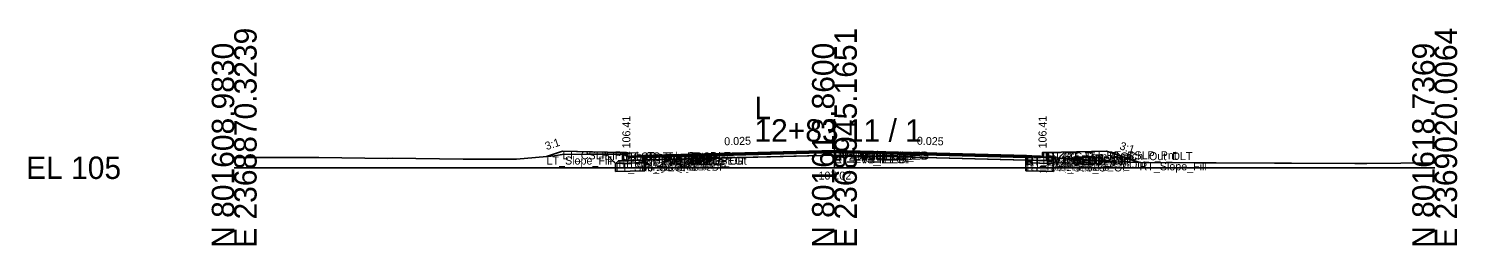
# Model space of a CAD drawing. Extents: x -26 to 8153, y -10 to 9520.
# Drawn here: x -25.7 to 152.8, y 3490.3 to 3517.4 of the extents above; entities that cross this region are included whole.
import ezdxf

# ---------------------------------------------------------------- set-up
doc = ezdxf.new("R2010")
doc.units = 0
for name, color, linetype in [('Exist CMT Pavement', 7, 'Continuous'), ('Exist Cross Section Cell', 7, 'Continuous'), ('Exist XS Center Line Elevation Label', 7, 'Continuous'), ('Exist XS Ground Line', 7, 'Continuous'), ('Prop CMT Conc Surface', 7, 'Continuous'), ('Prop CMT Concrete Structures', 7, 'Continuous'), ('Prop CMT Pvmt Course 1', 7, 'Continuous'), ('Prop CMT Pvmt Course 1 CG', 7, 'Continuous'), ('Prop CMT Pvmt Course 1 Wedge', 7, 'Continuous'), ('Prop CMT Pvmt Course 2', 7, 'Continuous'), ('Prop CMT Pvmt Course 2 Wedge', 7, 'Continuous'), ('Prop CMT Pvmt Course 3', 7, 'Continuous'), ('Prop CMT Pvmt Course 3 Wedge', 7, 'Continuous'), ('Prop CMT Pvmt Surface', 7, 'Continuous'), ('Prop CMT Pvmt Wedge Surface 1', 7, 'Continuous'), ('Prop CMT Pvmt Wedge Surface 2', 7, 'Continuous'), ('Prop CMT Pvmt Wedge Surface 3', 7, 'Continuous'), ('Prop CMT Shallow Undercut', 7, 'Continuous'), ('Prop CMT Shallow Undercut Boundary', 7, 'Continuous'), ('Prop CMT Slope Grass', 7, 'Continuous'), ('Prop CMT Subgrade Earthwork', 7, 'Continuous'), ('Prop XS Earthwork Shape', 7, 'Continuous'), ('Prop XS Hydro Elevations', 7, 'Continuous'), ('Prop XS SE Text', 7, 'Continuous'), ('Prop XS Side Slope Text', 7, 'Continuous'), ('Prop XS Subgrade Earthwork', 7, 'Continuous'), ('Scratch_Level_2', 7, 'Continuous'), ('Scratch_Level_6', 7, 'Continuous')]:
    doc.layers.add(name, color=color, linetype=linetype)

msp = doc.modelspace()

# ---------------------------------------------------------------- linework, layer by layer
at = {"layer": 'Exist CMT Pavement'}
for p, q in [((51.3, 3501.39), (67.95, 3501.84)), ((67.95, 3501.84), (74.91, 3502.02)), ((74.91, 3502.02), (91.93, 3501.54)), ((91.93, 3501.54), (98.91, 3501.39))]:
    msp.add_line(p, q, dxfattribs=at)
at = {"layer": 'Exist Cross Section Cell'}
for p, q in [((75, 3500), (75, 3506.06)), ((0, 3500), (75, 3500)), ((75, 3500), (150, 3500))]:
    msp.add_line(p, q, dxfattribs=at)
at = {"layer": 'Exist XS Ground Line'}
for p, q in [((0, 3501.27), (0.37, 3501.28)), ((0.37, 3501.28), (9.78, 3501.28)), ((9.78, 3501.28), (10.58, 3501.27)), ((10.58, 3501.27), (19.19, 3501.17)), ((19.19, 3501.17), (19.75, 3501.19)), ((19.75, 3501.19), (28.59, 3501.08)), ((28.59, 3501.08), (29.77, 3501.07)), ((29.77, 3501.07), (30.29, 3501.06)), ((30.29, 3501.06), (32.32, 3501.09)), ((32.32, 3501.09), (35.28, 3501.09)), ((35.28, 3501.09), (40, 3501.49)), ((40, 3501.49), (40.98, 3501.67)), ((40.98, 3501.67), (43.97, 3501.68)), ((43.97, 3501.68), (48.74, 3501.69)), ((48.74, 3501.69), (49.4, 3501.28)), ((49.4, 3501.28), (50.71, 3501.38)), ((50.71, 3501.38), (51.3, 3501.39)), ((51.3, 3501.39), (67.95, 3501.84)), ((67.95, 3501.84), (74.91, 3502.02)), ((74.91, 3502.02), (91.93, 3501.54)), ((91.93, 3501.54), (98.91, 3501.39)), ((98.91, 3501.39), (104.77, 3501.11)), ((104.77, 3501.11), (107.78, 3500.89)), ((107.78, 3500.89), (109.94, 3500.76)), ((109.94, 3500.76), (113.27, 3500.67)), ((113.27, 3500.67), (119.96, 3500.6)), ((119.96, 3500.6), (122.68, 3500.61)), ((122.68, 3500.61), (129.98, 3500.59)), ((129.98, 3500.59), (132.09, 3500.59)), ((132.09, 3500.59), (140.01, 3500.53)), ((140.01, 3500.53), (141.5, 3500.53)), ((141.5, 3500.53), (150, 3500.61))]:
    msp.add_line(p, q, dxfattribs=at)
at = {"layer": 'Prop CMT Conc Surface'}
for points in [[(49, 3501.41), (49, 3501.91), (48.5, 3501.91)], [(51, 3501.54), (49, 3501.41)], [(99, 3501.54), (101, 3501.41)], [(101, 3501.41), (101, 3501.91), (101.5, 3501.91)]]:
    msp.add_lwpolyline(points, dxfattribs=at)
at = {"layer": 'Prop CMT Concrete Structures'}
for points in [[(51, 3501.54), (49, 3501.41), (49, 3501.91), (48.5, 3501.91)], [(48.5, 3501.91), (48.5, 3500.89), (51, 3500.96)], [(51, 3500.96), (51, 3501.54)], [(99, 3501.54), (101, 3501.41), (101, 3501.91), (101.5, 3501.91)], [(101.5, 3501.91), (101.5, 3500.89), (99, 3500.95)], [(99, 3500.95), (99, 3501.54)]]:
    msp.add_lwpolyline(points, dxfattribs=at)
at = {"layer": 'Prop CMT Pvmt Course 1'}
for points in [[(75, 3502.14), (51, 3501.54)], [(51, 3501.54), (51, 3501.29)], [(51, 3501.29), (51.3, 3501.3)], [(51.3, 3501.42), (75, 3502.02)], [(51.3, 3501.3), (51.3, 3501.42)], [(75, 3501.89), (75, 3502.14)], [(75, 3502.14), (99, 3501.54)], [(75, 3501.89), (75, 3502.14)], [(75, 3502.02), (75, 3501.89), (75, 3501.89)], [(98.92, 3501.41), (75, 3502.02)], [(75, 3502.02), (75, 3501.89), (75, 3501.89)], [(98.92, 3501.29), (98.92, 3501.41)], [(99, 3501.29), (98.92, 3501.29)], [(99, 3501.54), (99, 3501.29)]]:
    msp.add_lwpolyline(points, dxfattribs=at)
at = {"layer": 'Prop CMT Pvmt Course 1 CG'}
for points in [[(51, 3500.96), (48, 3500.88), (47.66, 3500.54)], [(51, 3500.63), (51, 3500.96)], [(99, 3500.95), (102, 3500.88), (102.34, 3500.54)], [(99, 3500.62), (99, 3500.95)], [(102.34, 3500.54), (99, 3500.62)]]:
    msp.add_lwpolyline(points, dxfattribs=at)
at = {"layer": 'Prop CMT Pvmt Course 1 Wedge'}
for points in [[(75, 3502.02), (51.3, 3501.42)], [(75, 3502.02), (98.92, 3501.41)]]:
    msp.add_lwpolyline(points, dxfattribs=at)
at = {"layer": 'Prop CMT Pvmt Course 2'}
for points in [[(51.3, 3501.3), (51, 3501.29)], [(51, 3501.29), (51, 3500.96)], [(51.3, 3500.97), (51.3, 3501.3)], [(98.92, 3500.96), (98.92, 3501.29)], [(98.92, 3501.29), (99, 3501.29)], [(99, 3501.29), (99, 3500.96)], [(51, 3500.96), (51.3, 3500.97)], [(99, 3500.96), (98.92, 3500.96)]]:
    msp.add_lwpolyline(points, dxfattribs=at)
at = {"layer": 'Prop CMT Pvmt Course 2 Wedge'}
for points in [[(75, 3501.89), (51.3, 3501.3)], [(75, 3501.89), (98.92, 3501.29)]]:
    msp.add_lwpolyline(points, dxfattribs=at)
at = {"layer": 'Prop CMT Pvmt Course 3'}
for points in [[(51.3, 3500.97), (51, 3500.96)], [(51, 3500.96), (51, 3500.63)], [(51.3, 3500.63), (51.3, 3500.97)], [(98.92, 3500.96), (99, 3500.96)], [(98.92, 3500.63), (98.92, 3500.96)], [(99, 3500.62), (98.92, 3500.63)], [(99, 3500.96), (99, 3500.62)]]:
    msp.add_lwpolyline(points, dxfattribs=at)
at = {"layer": 'Prop CMT Pvmt Course 3 Wedge'}
for points in [[(75, 3501.56), (51.3, 3500.97)], [(75, 3501.56), (98.92, 3500.96)]]:
    msp.add_lwpolyline(points, dxfattribs=at)
at = {"layer": 'Prop CMT Pvmt Surface'}
for points in [[(75, 3502.14), (51, 3501.54)], [(75, 3502.14), (99, 3501.54)]]:
    msp.add_lwpolyline(points, dxfattribs=at)
at = {"layer": 'Prop CMT Pvmt Wedge Surface 1'}
for points in [[(51, 3501.29), (51, 3501.54)], [(51.3, 3501.3), (51, 3501.29)], [(75, 3502.02), (51.3, 3501.42)], [(51.3, 3501.42), (51.3, 3501.3)], [(75, 3502.02), (98.92, 3501.41)], [(98.92, 3501.41), (98.92, 3501.29)], [(98.92, 3501.29), (99, 3501.29)], [(99, 3501.29), (99, 3501.54)]]:
    msp.add_lwpolyline(points, dxfattribs=at)
at = {"layer": 'Prop CMT Pvmt Wedge Surface 2'}
for points in [[(75, 3501.89), (51, 3501.29)], [(51, 3501.29), (51, 3501.54)], [(75, 3501.89), (99, 3501.29)], [(99, 3501.29), (99, 3501.54)]]:
    msp.add_lwpolyline(points, dxfattribs=at)
at = {"layer": 'Prop CMT Pvmt Wedge Surface 3'}
for points in [[(75, 3501.56), (51, 3500.96)], [(51, 3500.96), (51, 3501.54)], [(75, 3501.56), (99, 3500.96)], [(99, 3500.96), (99, 3501.54)]]:
    msp.add_lwpolyline(points, dxfattribs=at)
at = {"layer": 'Prop CMT Shallow Undercut'}
for p, q in [((51, 3500.63), (47.66, 3500.54)), ((47.66, 3500.54), (47.66, 3499.54)), ((47.66, 3499.54), (51.3, 3499.63)), ((51.3, 3500.63), (51, 3500.63)), ((51.3, 3499.63), (51.3, 3500.63)), ((102.34, 3500.54), (98.92, 3500.63))]:
    msp.add_line(p, q, dxfattribs=at)
msp.add_lwpolyline([(98.92, 3500.63), (98.92, 3499.63), (102.34, 3499.54), (102.34, 3500.54)], dxfattribs=at)
at = {"layer": 'Prop CMT Shallow Undercut Boundary'}
for p, q in [((47.66, 3500.54), (51, 3500.63)), ((47.66, 3500.54), (47.66, 3499.54)), ((47.66, 3499.54), (51.3, 3499.63)), ((51.3, 3500.63), (51, 3500.63)), ((51.3, 3499.63), (51.3, 3500.63)), ((98.92, 3500.63), (102.34, 3500.54)), ((98.92, 3499.63), (98.92, 3500.63)), ((102.34, 3499.54), (98.92, 3499.63)), ((102.34, 3500.54), (102.34, 3499.54))]:
    msp.add_line(p, q, dxfattribs=at)
at = {"layer": 'Prop CMT Slope Grass'}
for points in [[(48.5, 3501.91), (41, 3502.06), (39.03, 3501.4)], [(101.5, 3501.91), (109, 3502.06), (113.16, 3500.67)]]:
    msp.add_lwpolyline(points, dxfattribs=at)
at = {"layer": 'Prop CMT Subgrade Earthwork'}
for points in [[(51, 3500.63), (47.66, 3500.54), (46.25, 3501.96)], [(51.3, 3500.63), (51.31, 3501.39)], [(98.92, 3500.63), (98.9, 3501.39)], [(99, 3500.62), (102.34, 3500.54), (103.75, 3501.95)], [(51.3, 3500.63), (51, 3500.63)], [(98.92, 3500.63), (99, 3500.62)]]:
    msp.add_lwpolyline(points, dxfattribs=at)
at = {"layer": 'Prop XS Earthwork Shape'}
for points in [[(39.03, 3501.4), (40, 3501.49), (40.98, 3501.67), (43.97, 3501.68), (46.52, 3501.69), (46.25, 3501.96), (41, 3502.06)], [(49, 3501.41), (49, 3501.53), (48.74, 3501.69), (46.52, 3501.69), (47.66, 3500.54), (51, 3500.63), (51.3, 3500.63), (51.31, 3501.39), (51.3, 3501.39), (50.71, 3501.38), (49.4, 3501.28), (49.17, 3501.42)], [(49, 3501.41), (49, 3501.53), (49.17, 3501.42)], [(98.91, 3501.39), (102.99, 3501.19), (102.34, 3500.54), (99, 3500.62), (98.92, 3500.63), (98.9, 3501.39)], [(107.78, 3500.89), (109.94, 3500.76), (113.16, 3500.67), (109, 3502.06), (103.75, 3501.95), (102.99, 3501.19), (104.77, 3501.11)], [(51.3, 3499.63), (51.3, 3500.63), (51, 3500.63), (47.66, 3500.54), (47.66, 3499.54)], [(102.34, 3499.54), (98.92, 3499.63), (98.92, 3500.63), (99, 3500.62), (102.34, 3500.54)]]:
    msp.add_lwpolyline(points, close=True, dxfattribs=at)
at = {"layer": 'Prop XS Subgrade Earthwork'}
for p, q in [((51, 3500.63), (47.66, 3500.54)), ((98.92, 3500.63), (102.34, 3500.54))]:
    msp.add_line(p, q, dxfattribs=at)
at = {"layer": 'Scratch_Level_6'}
for p, q in [((51, 3500.63), (47.66, 3500.54)), ((47.66, 3500.54), (47.66, 3499.54)), ((47.66, 3499.54), (51.3, 3499.63)), ((51.3, 3500.63), (51, 3500.63)), ((51.3, 3499.63), (51.3, 3500.63)), ((102.34, 3500.54), (98.92, 3500.63))]:
    msp.add_line(p, q, dxfattribs=at)
msp.add_lwpolyline([(98.92, 3500.63), (98.92, 3499.63), (102.34, 3499.54), (102.34, 3500.54)], dxfattribs=at)

# ---------------------------------------------------------------- texts
at = {"layer": 'Exist Cross Section Cell'}
for s, p in [('E 2368870.3239', (2.8, 3490)), ('E 2368945.1651', (77.8, 3490)), ('E 2369020.0064', (152.8, 3490)), ('N 801608.9830', (0, 3490)), ('N 801613.8600', (75, 3490)), ('N 801618.7369', (150, 3490))]:
    msp.add_text(s, height=2.8, rotation=90, dxfattribs=at).set_placement(p)
for s, p in [('L', (65, 3506.06)), ('12+83.11 / 1', (65, 3503.26)), ('EL 105', (-26, 3498.6))]:
    msp.add_text(s, height=2.8, dxfattribs=at).set_placement(p)
at = {"layer": 'Exist XS Center Line Elevation Label'}
msp.add_text('107.02', height=1, dxfattribs=at).set_placement((73.01, 3498.52))
at = {"layer": 'Prop XS Hydro Elevations'}
for p in [(49.5, 3502.41), (101.5, 3502.41)]:
    msp.add_text('106.41', height=1, rotation=90, dxfattribs=at).set_placement(p)
at = {"layer": 'Prop XS SE Text'}
for rotation, p in [(1.4342, (61.24, 3502.8)), (358.5573, (85.29, 3502.88))]:
    msp.add_text('0.025', height=1, rotation=rotation, dxfattribs=at).set_placement(p)
at = {"layer": 'Prop XS Side Slope Text'}
for rotation, p in [(18.435, (39.03, 3502.19)), (341.5651, (110.55, 3502.33))]:
    msp.add_text('3:1', height=1, rotation=rotation, dxfattribs=at).set_placement(p)
at = {"layer": 'Scratch_Level_2'}
for s, p in [('LT_Slope_Fill', (39.03, 3500.4)), ('LT_CSLP_Pnt', (41, 3501.06)), ('LT_Sub_Trench_Out_DLT', (46.25, 3500.96)), ('LT_CG_Top_BOC', (48.5, 3500.91)), ('LT_CG_Top_Face', (49, 3500.91)), ('LT_CG_Top_Gut', (49, 3500.41)), ('LT_PV1_OEOT', (51, 3500.54)), ('LT_PV2_OEOT', (51, 3500.29)), ('LT_PV1_OEEOP', (51.3, 3500.42)), ('LT_PV_OEEOP_EG', (51.3, 3500.39)), ('LT_PV2_OEEOP', (51.3, 3500.3)), ('LT_PV_Sub_Tie_Out', (51.31, 3500.39)), ('PV1_PGL', (75, 3501.14)), ('RT_PV1_IEEOP', (75, 3501.02)), ('RT_PV_IEEOP_EG', (75, 3501.02)), ('LT_PV1_IEEOP', (75, 3501.02)), ('LT_PV_IEEOP_EG', (75, 3501.02)), ('RT_PV2_IEEOP', (75, 3500.89)), ('LT_PV2_IEEOP', (75, 3500.89)), ('PV2_PGL', (75, 3500.89)), ('RT_PV3_IEEOP', (75, 3500.56)), ('LT_PV3_IEEOP', (75, 3500.56)), ('RT_PV_Sub_Tie_Out', (98.9, 3500.39)), ('RT_PV1_OEEOP', (98.92, 3500.41)), ('RT_PV_OEEOP_EG', (98.92, 3500.39)), ('RT_PV2_OEEOP', (98.92, 3500.29)), ('RT_PV1_OEOT', (99, 3500.54)), ('RT_PV2_OEOT', (99, 3500.29)), ('RT_CG_Top_Face', (101, 3500.91)), ('RT_CG_Top_Gut', (101, 3500.41)), ('RT_CG_Top_BOC', (101.5, 3500.91)), ('RT_Sub_Trench_Out_DLT', (103.75, 3500.95)), ('RT_CSLP_Pnt', (109, 3501.06)), ('LT_Sub_OEOP', (47.66, 3499.54)), ('LT_CG1_Shelf_Out', (48, 3499.88)), ('LT_CG_Bot_BOC', (48.5, 3499.89)), ('LT_PV3_OEOT', (51, 3499.96)), ('LT_CG_Bot_IE', (51, 3499.96)), ('LT_Sub_OEOT', (51, 3499.63)), ('LT_PV3_OEEOP', (51.3, 3499.97)), ('LT_Sub_OEEOP', (51.3, 3499.63)), ('RT_PV3_OEEOP', (98.92, 3499.96)), ('RT_Sub_OEEOP', (98.92, 3499.63)), ('RT_PV3_OEOT', (99, 3499.96)), ('RT_CG_Bot_IE', (99, 3499.95)), ('RT_Sub_OEOT', (99, 3499.62)), ('RT_CG_Bot_BOC', (101.5, 3499.89)), ('RT_CG1_Shelf_Out', (102, 3499.88)), ('RT_Sub_OEOP', (102.34, 3499.54)), ('RT_Slope_Fill', (113.13, 3499.68))]:
    msp.add_text(s, height=1, dxfattribs=at).set_placement(p)

doc.saveas('drawing.dxf')
